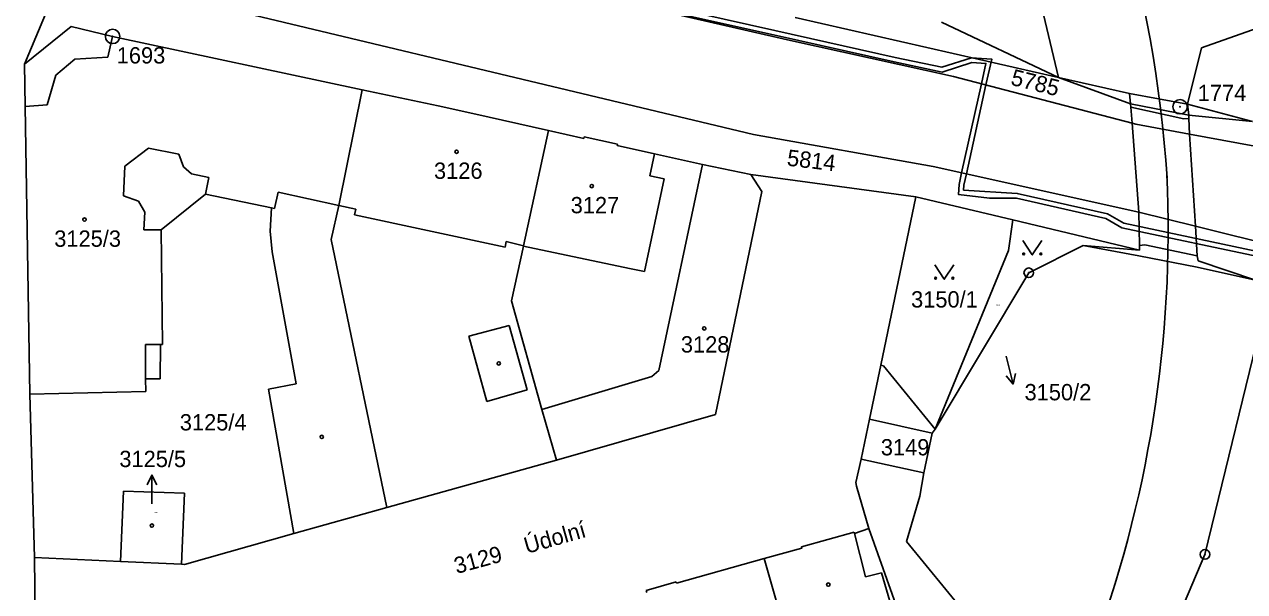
# Model space of a CAD drawing. Extents: x -735092 to -733385, y -1122435 to -1118992.
# Drawn here: x -734573 to -734445.9, y -1120137.2 to -1120078.1 of the extents above; entities that cross this region are included whole.
import ezdxf

# ---------------------------------------------------------------- set-up
doc = ezdxf.new("R2010")
doc.units = 0
for name, color, linetype in [('Vrstva 1', 7, 'Continuous'), ('Vrstva 10', 7, 'Continuous'), ('Vrstva 15', 7, 'Continuous'), ('Vrstva 16', 7, 'Continuous'), ('Vrstva 17', 7, 'Continuous'), ('Vrstva 18', 7, 'Continuous'), ('Vrstva 19', 7, 'Continuous'), ('Vrstva 25', 7, 'Continuous'), ('Vrstva 27', 7, 'Continuous'), ('Vrstva 4', 7, 'Continuous')]:
    doc.layers.add(name, color=color, linetype=linetype)

msp = doc.modelspace()

# ---------------------------------------------------------------- linework, layer by layer
at = {"layer": 'Vrstva 1'}
for points in [[(-734473.76, -1120047.8), (-734465.26, -1120083.59)], [(-734529.14, -1120071.48), (-734493.47, -1120079.65)], [(-734572.98, -1120082.2), (-734569.15, -1120073.08)], [(-734567.68, -1120072.61), (-734497.04, -1120089.52)], [(-734572.98, -1120082.2), (-734568.11, -1120078.28)], [(-734568.11, -1120078.28), (-734563.79, -1120079.31)], [(-734477.43, -1120077.83), (-734465.26, -1120083.59)], [(-734563.79, -1120079.31), (-734537.79, -1120084.87)], [(-734493.47, -1120079.65), (-734476.2, -1120083.49)], [(-734572.98, -1120082.2), (-734572.91, -1120086.61)], [(-734476.2, -1120083.49), (-734457.58, -1120088.34)], [(-734465.26, -1120083.59), (-734457.76, -1120086.33)], [(-734540.24, -1120096.93), (-734537.79, -1120084.87)], [(-734537.79, -1120084.87), (-734529.86, -1120086.53)], [(-734529.86, -1120086.53), (-734526.27, -1120087.34)], [(-734457.76, -1120086.33), (-734457.71, -1120086.67)], [(-734572.91, -1120086.61), (-734572.41, -1120116.59)], [(-734526.27, -1120087.34), (-734518.38, -1120089.1)], [(-734457.71, -1120086.67), (-734452.2, -1120087.89)], [(-734451.69, -1120087.53), (-734445.03, -1120088.16)], [(-734451.69, -1120087.85), (-734451.69, -1120087.53)], [(-734457.58, -1120088.34), (-734457.2, -1120088.44)], [(-734457.2, -1120088.44), (-734451.59, -1120089.48)], [(-734452.2, -1120087.89), (-734451.69, -1120087.85)], [(-734520.99, -1120101.13), (-734518.38, -1120089.1)], [(-734518.38, -1120089.1), (-734514.69, -1120089.93)], [(-734514.69, -1120089.93), (-734514.66, -1120089.78)], [(-734514.66, -1120089.78), (-734511.2, -1120090.52)], [(-734497.04, -1120089.52), (-734478.31, -1120092.85)], [(-734451.59, -1120089.48), (-734432.9, -1120092.95)], [(-734511.23, -1120090.66), (-734511.2, -1120090.52)], [(-734511.23, -1120090.66), (-734507.34, -1120091.53)], [(-734507.34, -1120091.53), (-734502.34, -1120092.65)], [(-734506.88, -1120114.12), (-734502.34, -1120092.65)], [(-734502.34, -1120092.65), (-734497.3, -1120093.7)], [(-734478.31, -1120092.85), (-734456.87, -1120097.64)], [(-734497.3, -1120093.7), (-734496.16, -1120095.47)], [(-734497.3, -1120093.7), (-734480.12, -1120096.02)], [(-734558.74, -1120099.45), (-734554.13, -1120095.73)], [(-734554.13, -1120095.73), (-734547.23, -1120097.18)], [(-734500.97, -1120118.7), (-734496.16, -1120095.47)], [(-734483.75, -1120113.58), (-734480.12, -1120096.02)], [(-734480.12, -1120096.02), (-734470.01, -1120098.43)], [(-734547.39, -1120099.61), (-734547.23, -1120097.18)], [(-734541.02, -1120100.47), (-734540.24, -1120096.93)], [(-734456.87, -1120097.64), (-734450.98, -1120099.09)], [(-734470.47, -1120101.61), (-734470.01, -1120098.43)], [(-734470.01, -1120098.43), (-734456.81, -1120101.58)], [(-734450.98, -1120099.09), (-734441.92, -1120101.33)], [(-734558.74, -1120099.45), (-734558.59, -1120111.41)], [(-734547.39, -1120099.61), (-734547.17, -1120101.76)], [(-734541.02, -1120100.47), (-734535.22, -1120128.39)], [(-734547.17, -1120101.76), (-734544.66, -1120115.52)], [(-734522.22, -1120106.87), (-734521, -1120101.18)], [(-734521, -1120101.18), (-734520.99, -1120101.13)], [(-734478.1, -1120120.24), (-734470.47, -1120101.61)], [(-734468.35, -1120103.94), (-734462.68, -1120101.09)], [(-734462.68, -1120101.09), (-734456.81, -1120101.58)], [(-734456.81, -1120101.58), (-734456.8, -1120101.1)], [(-734456.8, -1120101.1), (-734456.26, -1120101.03)], [(-734456.26, -1120101.03), (-734450.79, -1120102.16)], [(-734450.79, -1120102.16), (-734450.69, -1120102.69)], [(-734450.69, -1120102.69), (-734444.72, -1120104.71)], [(-734478.1, -1120120.24), (-734468.35, -1120103.94)], [(-734522.22, -1120106.87), (-734519.06, -1120118.19)], [(-734449.99, -1120133.29), (-734443.58, -1120106.95)], [(-734558.85, -1120114.99), (-734558.79, -1120111.41)], [(-734558.79, -1120111.41), (-734558.59, -1120111.41)], [(-734507.61, -1120114.74), (-734506.88, -1120114.12)], [(-734484.93, -1120119.2), (-734483.75, -1120113.58)], [(-734483.75, -1120113.58), (-734483.49, -1120113.64)], [(-734483.49, -1120113.64), (-734478.1, -1120120.24)], [(-734560.35, -1120115), (-734558.85, -1120114.99)], [(-734560.35, -1120115), (-734560.34, -1120116.31)], [(-734547.56, -1120116.06), (-734544.66, -1120115.52)], [(-734519.06, -1120118.19), (-734507.61, -1120114.74)], [(-734572.41, -1120116.59), (-734560.34, -1120116.31)], [(-734572.41, -1120116.59), (-734571.92, -1120133.6)], [(-734547.56, -1120116.06), (-734544.9, -1120131.12)], [(-734519.06, -1120118.19), (-734517.54, -1120123.46)], [(-734517.54, -1120123.46), (-734500.97, -1120118.7)], [(-734485.81, -1120123.35), (-734484.93, -1120119.2)], [(-734479.27, -1120124.78), (-734478.43, -1120120.64)], [(-734478.43, -1120120.64), (-734478.1, -1120120.24)], [(-734486.35, -1120125.79), (-734485.81, -1120123.35)], [(-734485.81, -1120123.35), (-734479.27, -1120124.78)], [(-734535.22, -1120128.39), (-734517.54, -1120123.46)], [(-734486.35, -1120125.79), (-734486.3, -1120126.17)], [(-734479.71, -1120127.23), (-734479.27, -1120124.78)], [(-734562.98, -1120134.02), (-734562.66, -1120126.69)], [(-734562.66, -1120126.69), (-734556.3, -1120126.92)], [(-734556.63, -1120134.32), (-734556.3, -1120126.92)], [(-734486.3, -1120126.17), (-734485.02, -1120130.59)], [(-734544.9, -1120131.12), (-734535.22, -1120128.39)], [(-734481.07, -1120131.93), (-734479.71, -1120127.23)], [(-734492.04, -1120132.5), (-734486.53, -1120130.97)], [(-734486.53, -1120130.97), (-734486.49, -1120131.11)], [(-734486.49, -1120131.11), (-734485.02, -1120130.59)], [(-734485.02, -1120130.59), (-734480.72, -1120142.71)], [(-734556.3, -1120134.34), (-734544.9, -1120131.12)], [(-734481.07, -1120131.93), (-734474.93, -1120139.44)], [(-734495.9, -1120133.73), (-734492, -1120132.64)], [(-734492.04, -1120132.5), (-734492, -1120132.64)], [(-734459.08, -1120154.68), (-734449.99, -1120133.29)], [(-734571.92, -1120133.6), (-734562.98, -1120134.02)], [(-734571.92, -1120133.6), (-734571.73, -1120152.55)], [(-734562.98, -1120134.02), (-734556.63, -1120134.32)], [(-734556.63, -1120134.32), (-734556.3, -1120134.34)], [(-734505.05, -1120136.3), (-734495.9, -1120133.73)], [(-734495.9, -1120133.73), (-734493.01, -1120143.93)], [(-734508.19, -1120137.06), (-734505.09, -1120136.16)], [(-734508.19, -1120137.06), (-734508.13, -1120137.27)], [(-734505.09, -1120136.16), (-734505.05, -1120136.3)]]:
    msp.add_lwpolyline(points, dxfattribs=at)
at = {"layer": 'Vrstva 10'}
for centre, radius, start, end in [((-734585.514, -1120102.691), 131.851, 3.76653, 29.04931), ((-734578.703, -1120099.579), 124.871, 339.20343, 2.69696)]:
    msp.add_arc(centre, radius, start, end, dxfattribs=at)
at = {"layer": 'Vrstva 25'}
for points in [[(-734468.98, -1120100.58), (-734467.98, -1120102.08), (-734466.98, -1120100.58)], [(-734478.15, -1120103.11), (-734477.15, -1120104.61), (-734476.15, -1120103.11)], [(-734470.71, -1120112.62), (-734469.99, -1120115.532)], [(-734469.745, -1120114.441), (-734469.99, -1120115.532), (-734470.714, -1120114.681)], [(-734560.2, -1120126.03), (-734559.7, -1120125.03), (-734559.2, -1120126.03)], [(-734559.7, -1120128.03), (-734559.7, -1120125.03)]]:
    msp.add_lwpolyline(points, dxfattribs=at)
for centre, radius in [((-734563.79, -1120079.31), 0.75), ((-734563.79, -1120079.31), 0.032), ((-734452.59, -1120086.64), 0.75), ((-734452.59, -1120086.64), 0.032), ((-734527.96, -1120091.32), 0.175), ((-734513.88, -1120094.91), 0.175), ((-734566.72, -1120098.4), 0.175), ((-734468.88, -1120101.98), 0.1), ((-734467.08, -1120101.98), 0.1), ((-734468.35, -1120103.94), 0.5), ((-734468.35, -1120103.94), 0.032), ((-734478.05, -1120104.51), 0.1), ((-734476.25, -1120104.51), 0.1), ((-734502.16, -1120109.74), 0.175), ((-734523.57, -1120113.38), 0.175), ((-734542.01, -1120121.04), 0.175), ((-734559.7, -1120130.29), 0.175), ((-734449.99, -1120133.29), 0.5), ((-734449.99, -1120133.29), 0.0314), ((-734489.23, -1120136.44), 0.175)]:
    msp.add_circle(centre, radius, dxfattribs=at)
at = {"layer": 'Vrstva 27'}
for points in [[(-734473.29, -1120084.25), (-734472.82, -1120082.13), (-734474.27, -1120082.03), (-734477.37, -1120083.04), (-734482.38, -1120081.97), (-734494.93, -1120079.16), (-734513.1, -1120075.07)], [(-734512.98, -1120074.59), (-734494.81, -1120078.68), (-734482.28, -1120081.49), (-734477.39, -1120082.52), (-734474.33, -1120081.53), (-734472.21, -1120081.67), (-734472.81, -1120084.37)], [(-734473.29, -1120084.25), (-734472.81, -1120084.37), (-734474.85, -1120093.62), (-734475.34, -1120093.51), (-734473.29, -1120084.25)], [(-734473.29, -1120084.25), (-734472.81, -1120084.37), (-734474.85, -1120093.62), (-734475.34, -1120093.51), (-734473.29, -1120084.25)], [(-734472.81, -1120084.37), (-734473.29, -1120084.25)], [(-734443.84, -1120102.38), (-734458.64, -1120099.24), (-734460.33, -1120098.27), (-734469.61, -1120096.17), (-734472.44, -1120096.15), (-734475.68, -1120095.78), (-734475.61, -1120094.74), (-734475.34, -1120093.51)], [(-734475.34, -1120093.51), (-734474.85, -1120093.62)], [(-734474.85, -1120093.62), (-734475.11, -1120094.82), (-734475.14, -1120095.33), (-734469.55, -1120095.67), (-734460.15, -1120097.79), (-734458.46, -1120098.76), (-734443.56, -1120101.92), (-734442.39, -1120103.34), (-734442.39, -1120105.32), (-734442.96, -1120106.93)]]:
    msp.add_lwpolyline(points, dxfattribs=at)
at = {"layer": 'Vrstva 4'}
for points in [[(-734492.67, -1120077.32), (-734465.26, -1120083.59)], [(-734450.36, -1120080.5), (-734442.78, -1120077.81)], [(-734564.3, -1120081.47), (-734563.79, -1120079.31)], [(-734451.82, -1120086.36), (-734450.36, -1120080.5)], [(-734569.69, -1120083.36), (-734567.71, -1120081.69)], [(-734567.71, -1120081.69), (-734564.3, -1120081.47)], [(-734570.61, -1120086.45), (-734569.69, -1120083.36)], [(-734465.26, -1120083.59), (-734457.84, -1120085.26)], [(-734457.84, -1120085.26), (-734457.76, -1120086.33)], [(-734457.84, -1120085.26), (-734451.82, -1120086.36)], [(-734572.91, -1120086.61), (-734570.61, -1120086.45)], [(-734457.76, -1120086.33), (-734451.69, -1120087.53)], [(-734451.82, -1120086.36), (-734445.03, -1120088.16)], [(-734451.82, -1120086.36), (-734451.69, -1120087.53)], [(-734457.71, -1120086.67), (-734457.58, -1120088.34)], [(-734457.58, -1120088.34), (-734456.87, -1120097.64)], [(-734451.69, -1120087.85), (-734451.59, -1120089.48)], [(-734451.59, -1120089.48), (-734450.98, -1120099.09)], [(-734562.51, -1120092.82), (-734560.04, -1120090.96)], [(-734560.04, -1120090.96), (-734556.88, -1120091.58)], [(-734556.88, -1120091.58), (-734556.41, -1120092.91)], [(-734507.84, -1120093.85), (-734507.34, -1120091.53)], [(-734562.64, -1120095.91), (-734562.51, -1120092.82)], [(-734556.41, -1120092.91), (-734555.58, -1120093.64)], [(-734555.58, -1120093.64), (-734553.77, -1120094.01)], [(-734554.13, -1120095.73), (-734553.77, -1120094.01)], [(-734508.38, -1120103.81), (-734506.33, -1120094.15)], [(-734507.84, -1120093.85), (-734506.33, -1120094.15)], [(-734562.64, -1120095.91), (-734561.1, -1120096.48)], [(-734561.1, -1120096.48), (-734560.43, -1120097.63)], [(-734546.91, -1120097.25), (-734546.55, -1120095.53)], [(-734546.55, -1120095.53), (-734540.24, -1120096.93)], [(-734560.53, -1120099.47), (-734560.43, -1120097.63)], [(-734547.23, -1120097.18), (-734546.91, -1120097.25)], [(-734540.24, -1120096.93), (-734538.46, -1120097.31)], [(-734538.58, -1120097.89), (-734538.46, -1120097.31)], [(-734538.58, -1120097.89), (-734522.91, -1120101.28)], [(-734456.87, -1120097.64), (-734456.8, -1120101.1)], [(-734450.98, -1120099.09), (-734450.79, -1120102.16)], [(-734560.53, -1120099.47), (-734558.74, -1120099.45)], [(-734522.91, -1120101.28), (-734522.78, -1120100.68)], [(-734522.78, -1120100.68), (-734520.99, -1120101.13)], [(-734521, -1120101.18), (-734509.93, -1120103.49)], [(-734462.68, -1120101.09), (-734456.89, -1120102.17)], [(-734456.89, -1120102.17), (-734450.79, -1120103.35)], [(-734509.93, -1120103.49), (-734508.38, -1120103.81)], [(-734450.79, -1120103.35), (-734444.72, -1120104.71)], [(-734526.68, -1120110.55), (-734522.49, -1120109.43)], [(-734526.68, -1120110.55), (-734524.81, -1120117.34)], [(-734522.49, -1120109.43), (-734520.59, -1120116.14)], [(-734560.38, -1120111.43), (-734558.79, -1120111.41)], [(-734560.38, -1120111.43), (-734560.35, -1120115)], [(-734524.81, -1120117.34), (-734520.59, -1120116.14)], [(-734484.93, -1120119.2), (-734478.43, -1120120.64)], [(-734486.49, -1120131.11), (-734485.37, -1120135.63)], [(-734485.37, -1120135.63), (-734483.7, -1120135.21)], [(-734483.7, -1120135.21), (-734482.07, -1120140.75)]]:
    msp.add_lwpolyline(points, dxfattribs=at)

# ---------------------------------------------------------------- texts
at = {"layer": 'Vrstva 15'}
msp.add_text('Údolní', height=1.7, rotation=15.90013, dxfattribs=at).set_placement((-734520.653, -1120133.243))
at = {"layer": 'Vrstva 16'}
for s, p in [('3150/2', (-734468.79, -1120117.23)), ('3125/5', (-734563.088, -1120124.19))]:
    msp.add_text(s, height=1.7, dxfattribs=at).set_placement(p)
at = {"layer": 'Vrstva 17'}
for s, p in [('1693', (-734563.36, -1120082.13)), ('1774', (-734450.75, -1120086.05))]:
    msp.add_text(s, height=1.7, dxfattribs=at).set_placement(p)
at = {"layer": 'Vrstva 18'}
for s, rotation, p in [('5785', 346.00275, (-734470.318, -1120084.335)), ('5814', 353.20281, (-734493.598, -1120092.766)), ('3129', 15.30012, (-734527.95, -1120135.335))]:
    msp.add_text(s, height=1.7, rotation=rotation, dxfattribs=at).set_placement(p)
for s, height, p in [('3150/1', 1.7, (-734480.61, -1120107.56)), ('3150/2', 0.1, (-734471.76, -1120107.37)), ('3125/4', 1.7, (-734556.79, -1120120.37))]:
    msp.add_text(s, height=height, dxfattribs=at).set_placement(p)
at = {"layer": 'Vrstva 19'}
for s, height, p in [('3126', 1.7, (-734530.31, -1120094.15)), ('3127', 1.7, (-734516.07, -1120097.74)), ('3125/3', 1.7, (-734569.87, -1120101.23)), ('3128', 1.7, (-734504.59, -1120112.25)), ('3149', 1.7, (-734483.76, -1120122.97)), ('3125/5', 0.1, (-734559.5, -1120128.98))]:
    msp.add_text(s, height=height, dxfattribs=at).set_placement(p)

doc.saveas('drawing.dxf')
